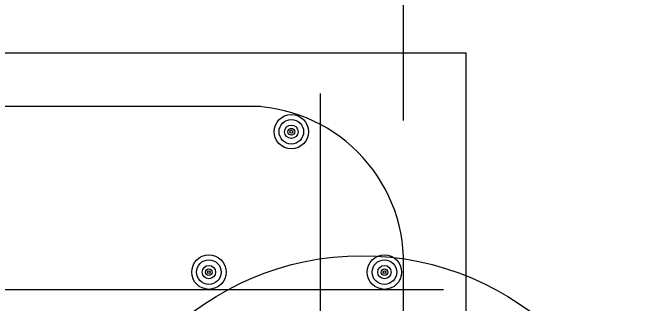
# Model space of a CAD drawing. Extents: x 641328 to 643024, y 298283 to 300065.
# Drawn here: x 641567.16 to 641595.18, y 299721.19 to 299734.1 of the extents above; entities that cross this region are included whole.
import ezdxf

# ---------------------------------------------------------------- set-up
doc = ezdxf.new("R2010")
doc.units = 0
doc.layers.add('2', color=7, linetype='Continuous')

msp = doc.modelspace()

# ---------------------------------------------------------------- linework, layer by layer
at = {"layer": '2'}
for p, q in [((641584.524, 299729.303), (641584.524, 299753.513)), ((641511.174, 299732.313), (641587.3, 299732.313)), ((641587.3, 299649.883), (641587.3, 299732.313)), ((641580.826, 299715.281), (641580.826, 299730.5)), ((641511.174, 299729.938), (641578.167, 299729.938)), ((641584.524, 299715.281), (641584.524, 299723.055)), ((641511.174, 299721.813), (641586.3, 299721.813))]:
    msp.add_line(p, q, dxfattribs=at)
for centre, radius in [((641579.537, 299728.808), 0.763), ((641579.537, 299728.808), 0.545), ((641579.537, 299728.808), 0.298), ((641579.537, 299728.808), 0.15), ((641579.537, 299728.808), 0.0644), ((641582.675, 299710.807), 12.5), ((641575.873, 299722.576), 0.763), ((641583.674, 299722.576), 0.763), ((641575.873, 299722.576), 0.545), ((641583.674, 299722.576), 0.545), ((641575.873, 299722.576), 0.298), ((641575.873, 299722.576), 0.15), ((641583.674, 299722.576), 0.298), ((641583.674, 299722.576), 0.15), ((641575.873, 299722.576), 0.0644), ((641583.674, 299722.576), 0.0644)]:
    msp.add_circle(centre, radius, dxfattribs=at)
msp.add_arc((641577.582, 299722.996), 6.942, 359.5171, 90.4829, dxfattribs=at)

doc.saveas('drawing.dxf')
